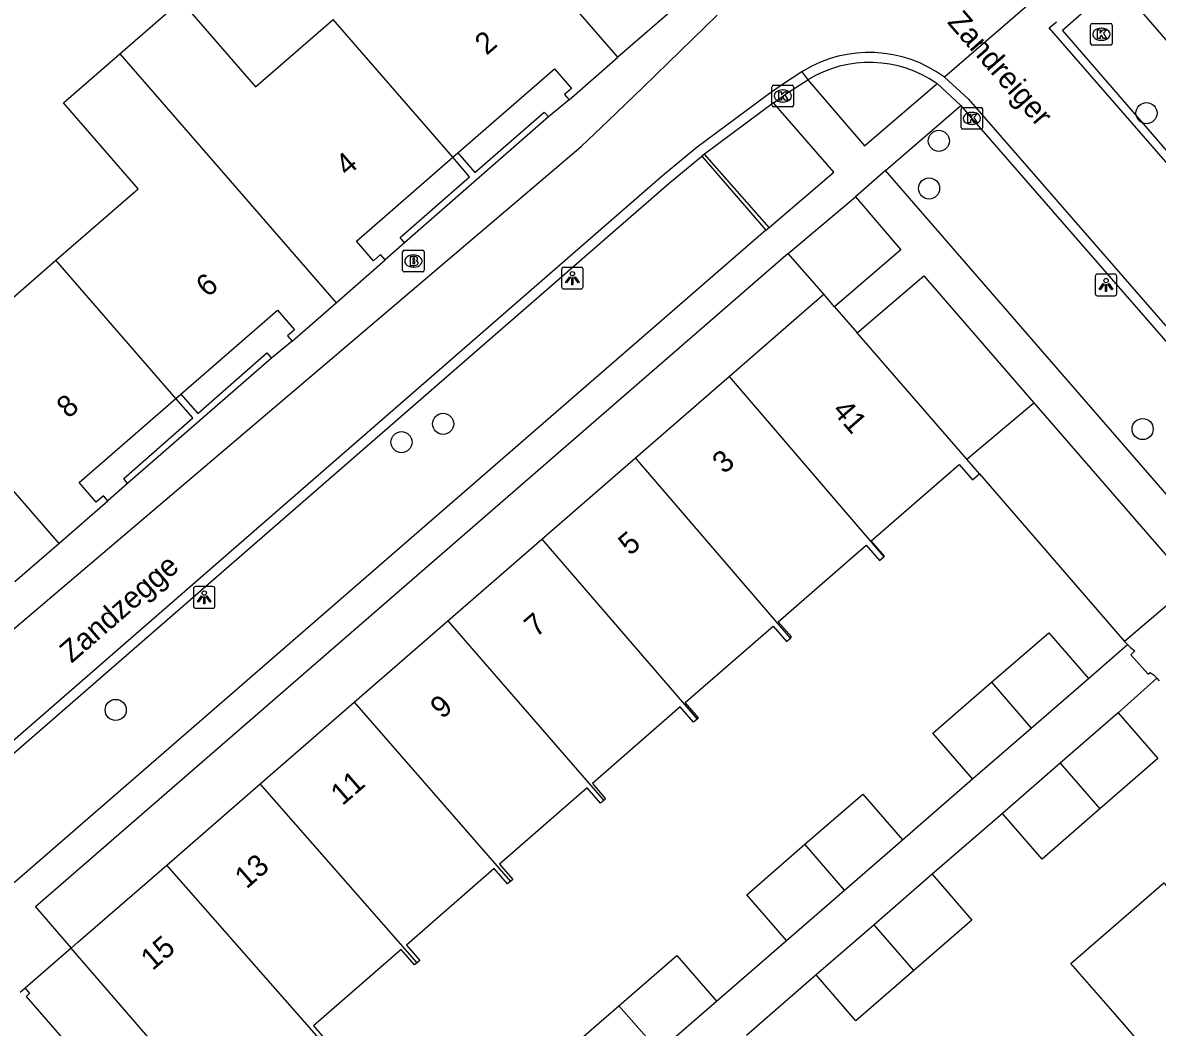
# Model space of a CAD drawing. Extents: x 155888 to 156864, y 383882 to 384671.
# Drawn here: x 156547.5 to 156600, y 384149.6 to 384196.1 of the extents above; entities that cross this region are included whole.
import ezdxf

# ---------------------------------------------------------------- set-up
doc = ezdxf.new("R2010")
doc.units = 0
for name, color, linetype in [('IMGEO_Boom', 7, 'Continuous'), ('IMGEO_Brandkraan', 7, 'Continuous'), ('IMGEO_Greppel_droge_sloot', 7, 'Continuous'), ('IMGEO_Groenvoorziening', 7, 'Continuous'), ('IMGEO_Haag', 7, 'Continuous'), ('IMGEO_Kolk', 7, 'Continuous'), ('IMGEO_Lichtpunt', 7, 'Continuous'), ('IMGEO_Muur', 7, 'Continuous'), ('IMGEO_Openbare_ruimte_label', 7, 'Continuous'), ('IMGEO_Pand', 7, 'Continuous'), ('IMGEO_Pand_nummerreeks', 7, 'Continuous'), ('IMGEO_Pand_overbouw', 7, 'Continuous'), ('IMGEO_Parkeervlak_open', 7, 'Continuous'), ('IMGEO_Rijbaan_lokaal_gesloten', 7, 'Continuous'), ('IMGEO_Rijbaan_lokaal_open', 7, 'Continuous'), ('IMGEO_Voetpad_open', 7, 'Continuous')]:
    doc.layers.add(name, color=color, linetype=linetype)

msp = doc.modelspace()

# ---------------------------------------------------------------- linework, layer by layer
at = {"layer": 'IMGEO_Boom'}
for centre in [(156599.534, 384191.9), (156589.919, 384190.617), (156589.469, 384188.415), (156566.97, 384177.522), (156599.355, 384177.278), (156565.045, 384176.673), (156551.813, 384164.282)]:
    msp.add_circle(centre, 0.489, dxfattribs=at)
at = {"layer": 'IMGEO_Brandkraan'}
for p, q in [((156565.092, 384184.626), (156565.092, 384185.478)), ((156565.167, 384185.552), (156566.019, 384185.552)), ((156566.093, 384185.478), (156566.093, 384184.626)), ((156565.58, 384185.332), (156565.605, 384185.332)), ((156566.019, 384184.552), (156565.167, 384184.552)), ((156565.603, 384184.772), (156565.578, 384184.772))]:
    msp.add_line(p, q, dxfattribs=at)
for points in [[(156565.092, 384184.626), (156565.092, 384185.478)], [(156565.167, 384185.552), (156566.019, 384185.552)], [(156566.093, 384185.478), (156566.093, 384184.626)], [(156565.44, 384185.252), (156565.44, 384184.852), (156565.653, 384184.852)], [(156565.671, 384185.252), (156565.44, 384185.252)], [(156565.619, 384185.171), (156565.565, 384185.171), (156565.565, 384185.095)], [(156565.565, 384185.095), (156565.618, 384185.095)], [(156565.627, 384185.019), (156565.565, 384185.019), (156565.565, 384184.938)], [(156565.565, 384184.938), (156565.627, 384184.938)], [(156566.019, 384184.552), (156565.167, 384184.552)]]:
    msp.add_lwpolyline(points, dxfattribs=at)
for centre, radius, start, end in [((156565.169, 384185.476), 0.0765, 91.552, 178.448), ((156565.169, 384185.476), 0.0765, 91.552, 178.448), ((156566.017, 384185.476), 0.0765, 1.552, 88.448), ((156566.017, 384185.476), 0.0765, 1.552, 88.448), ((156565.62, 384185.133), 0.0379, 267.8285, 90.9355), ((156565.628, 384184.978), 0.0404, 269.8759, 90.5077), ((156565.675, 384185.107), 0.145, 59.4692, 91.5367), ((156565.7, 384185.154), 0.0922, 285.5137, 58.1501), ((156565.705, 384184.962), 0.105, 301.3115, 78.989), ((156565.169, 384184.628), 0.0765, 181.552, 268.448), ((156565.169, 384184.628), 0.0765, 181.552, 268.448), ((156565.659, 384185.103), 0.251, 268.6676, 293.5347), ((156566.017, 384184.628), 0.0765, 271.552, 358.448), ((156566.017, 384184.628), 0.0765, 271.552, 358.448)]:
    msp.add_arc(centre, radius, start, end, dxfattribs=at)
for centre, major_axis, ratio, start_param, end_param in [((156565.579, 384185.052), (-0.387, 0.002), 0.722429, 4.712389, 7.853982), ((156565.604, 384185.052), (-0.39, 0.002), 0.717154, 1.570796, 4.712389)]:
    msp.add_ellipse(centre, major_axis=major_axis, ratio=ratio, start_param=start_param, end_param=end_param, dxfattribs=at)
at = {"layer": 'IMGEO_Greppel_droge_sloot'}
msp.add_lwpolyline([(156613.036, 384180.708), (156610.514, 384178.562), (156595.641, 384195.74), (156598.14, 384197.944), (156613.036, 384180.708)], dxfattribs=at)
at = {"layer": 'IMGEO_Groenvoorziening'}
for points in [[(156584.591, 384183.516), (156582.952, 384185.404)], [(156591.21, 384175.891), (156594.325, 384178.492)], [(156591.802, 384175.209), (156598.522, 384167.452)]]:
    msp.add_lwpolyline(points, dxfattribs=at)
at = {"layer": 'IMGEO_Haag'}
msp.add_lwpolyline([(156582.062, 384186.614), (156579.075, 384190.002)], dxfattribs=at)
at = {"layer": 'IMGEO_Kolk'}
for p, q in [((156596.944, 384195.123), (156596.944, 384195.975)), ((156597.019, 384196.049), (156597.871, 384196.049)), ((156597.945, 384195.975), (156597.945, 384195.123)), ((156597.432, 384195.829), (156597.457, 384195.829)), ((156597.871, 384195.049), (156597.019, 384195.049)), ((156597.455, 384195.269), (156597.43, 384195.269)), ((156582.196, 384192.267), (156582.196, 384193.119)), ((156582.271, 384193.193), (156583.123, 384193.193)), ((156582.684, 384192.973), (156582.709, 384192.973)), ((156583.197, 384193.119), (156583.197, 384192.267)), ((156582.707, 384192.413), (156582.682, 384192.413)), ((156583.123, 384192.193), (156582.271, 384192.193)), ((156590.948, 384191.23), (156590.948, 384192.082)), ((156591.023, 384192.156), (156591.875, 384192.156)), ((156591.436, 384191.936), (156591.461, 384191.936)), ((156591.949, 384192.082), (156591.949, 384191.23)), ((156591.459, 384191.376), (156591.434, 384191.376)), ((156591.875, 384191.156), (156591.023, 384191.156))]:
    msp.add_line(p, q, dxfattribs=at)
for points in [[(156596.944, 384195.123), (156596.944, 384195.975)], [(156597.019, 384196.049), (156597.871, 384196.049)], [(156597.945, 384195.975), (156597.945, 384195.123)], [(156597.265, 384195.749), (156597.388, 384195.749), (156597.388, 384195.598), (156597.518, 384195.749), (156597.682, 384195.749), (156597.536, 384195.598), (156597.689, 384195.349), (156597.537, 384195.349), (156597.452, 384195.513), (156597.388, 384195.446), (156597.388, 384195.349), (156597.265, 384195.349), (156597.265, 384195.749)], [(156597.871, 384195.049), (156597.019, 384195.049)], [(156582.196, 384192.267), (156582.196, 384193.119)], [(156582.271, 384193.193), (156583.123, 384193.193)], [(156582.517, 384192.893), (156582.64, 384192.893), (156582.64, 384192.742), (156582.77, 384192.893), (156582.934, 384192.893), (156582.788, 384192.742), (156582.941, 384192.493), (156582.789, 384192.493), (156582.704, 384192.657), (156582.64, 384192.59), (156582.64, 384192.493), (156582.517, 384192.493), (156582.517, 384192.893)], [(156583.197, 384193.119), (156583.197, 384192.267)], [(156583.123, 384192.193), (156582.271, 384192.193)], [(156590.948, 384191.23), (156590.948, 384192.082)], [(156591.023, 384192.156), (156591.875, 384192.156)], [(156591.269, 384191.856), (156591.392, 384191.856), (156591.392, 384191.705), (156591.522, 384191.856), (156591.686, 384191.856), (156591.54, 384191.705), (156591.693, 384191.456), (156591.541, 384191.456), (156591.456, 384191.62), (156591.392, 384191.553), (156591.392, 384191.456), (156591.269, 384191.456), (156591.269, 384191.856)], [(156591.949, 384192.082), (156591.949, 384191.23)], [(156591.875, 384191.156), (156591.023, 384191.156)]]:
    msp.add_lwpolyline(points, dxfattribs=at)
for centre, start, end in [((156597.021, 384195.973), 91.552, 178.448), ((156597.021, 384195.973), 91.552, 178.448), ((156597.869, 384195.973), 1.552, 88.448), ((156597.869, 384195.973), 1.552, 88.448), ((156597.021, 384195.125), 181.552, 268.448), ((156597.021, 384195.125), 181.552, 268.448), ((156597.869, 384195.125), 271.552, 358.448), ((156597.869, 384195.125), 271.552, 358.448), ((156582.273, 384193.117), 91.552, 178.448), ((156582.273, 384193.117), 91.552, 178.448), ((156583.121, 384193.117), 1.552, 88.448), ((156583.121, 384193.117), 1.552, 88.448), ((156582.273, 384192.269), 181.552, 268.448), ((156582.273, 384192.269), 181.552, 268.448), ((156583.121, 384192.269), 271.552, 358.448), ((156583.121, 384192.269), 271.552, 358.448), ((156591.025, 384192.08), 91.552, 178.448), ((156591.025, 384192.08), 91.552, 178.448), ((156591.873, 384192.08), 1.552, 88.448), ((156591.873, 384192.08), 1.552, 88.448), ((156591.025, 384191.232), 181.552, 268.448), ((156591.025, 384191.232), 181.552, 268.448), ((156591.873, 384191.232), 271.552, 358.448), ((156591.873, 384191.232), 271.552, 358.448)]:
    msp.add_arc(centre, 0.0765, start, end, dxfattribs=at)
for centre, major_axis, ratio, start_param, end_param in [((156597.431, 384195.549), (-0.387, 0.002), 0.722429, 4.712389, 7.853982), ((156597.456, 384195.549), (-0.39, 0.002), 0.717154, 1.570796, 4.712389), ((156582.683, 384192.693), (-0.387, 0.002), 0.722429, 4.712389, 7.853982), ((156582.708, 384192.693), (-0.39, 0.002), 0.717154, 1.570796, 4.712389), ((156591.435, 384191.656), (-0.387, 0.002), 0.722429, 4.712389, 7.853982), ((156591.46, 384191.656), (-0.39, 0.002), 0.717154, 1.570796, 4.712389)]:
    msp.add_ellipse(centre, major_axis=major_axis, ratio=ratio, start_param=start_param, end_param=end_param, dxfattribs=at)
at = {"layer": 'IMGEO_Lichtpunt'}
for p, q in [((156572.456, 384184.667), (156572.456, 384183.86)), ((156572.456, 384184.667), (156572.456, 384183.86)), ((156573.358, 384184.762), (156572.55, 384184.762)), ((156573.358, 384184.762), (156572.55, 384184.762)), ((156573.452, 384183.86), (156573.452, 384184.667)), ((156573.452, 384183.86), (156573.452, 384184.667)), ((156598.063, 384184.448), (156597.255, 384184.448)), ((156598.063, 384184.448), (156597.255, 384184.448)), ((156597.161, 384184.353), (156597.161, 384183.546)), ((156597.161, 384184.353), (156597.161, 384183.546)), ((156598.157, 384183.546), (156598.157, 384184.353)), ((156598.157, 384183.546), (156598.157, 384184.353)), ((156572.55, 384183.766), (156573.358, 384183.766)), ((156572.55, 384183.766), (156573.358, 384183.766)), ((156597.255, 384183.452), (156598.063, 384183.452)), ((156597.255, 384183.452), (156598.063, 384183.452)), ((156555.413, 384169.892), (156555.413, 384169.085)), ((156555.413, 384169.892), (156555.413, 384169.085)), ((156556.315, 384169.987), (156555.507, 384169.987)), ((156556.315, 384169.987), (156555.507, 384169.987)), ((156556.409, 384169.085), (156556.409, 384169.892)), ((156556.409, 384169.085), (156556.409, 384169.892)), ((156555.507, 384168.991), (156556.315, 384168.991)), ((156555.507, 384168.991), (156556.315, 384168.991))]:
    msp.add_line(p, q, dxfattribs=at)
for points in [[(156572.83, 384184.331), (156572.869, 384184.303), (156572.681, 384184.041), (156572.643, 384184.068), (156572.83, 384184.331)], [(156572.932, 384184.283), (156572.979, 384184.283), (156572.979, 384183.961), (156572.932, 384183.961), (156572.932, 384184.283)], [(156573.042, 384184.303), (156573.08, 384184.33), (156573.267, 384184.068), (156573.228, 384184.04), (156573.042, 384184.303)], [(156597.535, 384184.017), (156597.574, 384183.989), (156597.386, 384183.727), (156597.348, 384183.754), (156597.535, 384184.017)], [(156597.637, 384183.969), (156597.684, 384183.969), (156597.684, 384183.647), (156597.637, 384183.647), (156597.637, 384183.969)], [(156597.747, 384183.989), (156597.785, 384184.016), (156597.972, 384183.754), (156597.933, 384183.726), (156597.747, 384183.989)], [(156555.787, 384169.556), (156555.826, 384169.528), (156555.638, 384169.266), (156555.6, 384169.293), (156555.787, 384169.556)], [(156555.889, 384169.508), (156555.936, 384169.508), (156555.936, 384169.186), (156555.889, 384169.186), (156555.889, 384169.508)], [(156555.999, 384169.528), (156556.037, 384169.555), (156556.224, 384169.293), (156556.185, 384169.265), (156555.999, 384169.528)]]:
    msp.add_lwpolyline(points, dxfattribs=at)
for centre in [(156572.955, 384184.465), (156597.66, 384184.151), (156555.912, 384169.69)]:
    msp.add_circle(centre, 0.0994, dxfattribs=at)
for centre, start, end in [((156572.55, 384184.667), 90, 180), ((156572.55, 384184.667), 90, 180), ((156573.358, 384184.667), 0, 90), ((156573.358, 384184.667), 0, 90), ((156597.255, 384184.353), 90, 180), ((156597.255, 384184.353), 90, 180), ((156598.063, 384184.353), 0, 90), ((156598.063, 384184.353), 0, 90), ((156572.55, 384183.86), 180, 270), ((156572.55, 384183.86), 180, 270), ((156573.358, 384183.86), 270, 0), ((156573.358, 384183.86), 270, 360), ((156597.255, 384183.546), 180, 270), ((156597.255, 384183.546), 180, 270), ((156598.063, 384183.546), 270, 0), ((156598.063, 384183.546), 270, 360), ((156555.507, 384169.892), 90, 180), ((156555.507, 384169.892), 90, 180), ((156556.315, 384169.892), 0, 90), ((156556.315, 384169.892), 0, 90), ((156555.507, 384169.085), 180, 270), ((156555.507, 384169.085), 180, 270), ((156556.315, 384169.085), 270, 0), ((156556.315, 384169.085), 270, 360)]:
    msp.add_arc(centre, 0.0946, start, end, dxfattribs=at)
at = {"layer": 'IMGEO_Muur'}
for points in [[(156571.855, 384191.725), (156565.19, 384185.893)], [(156567.655, 384190.056), (156568.439, 384189.154), (156571.653, 384191.949), (156571.855, 384191.725)], [(156565.19, 384185.893), (156564.983, 384186.15), (156568.198, 384188.946), (156567.425, 384189.856)], [(156554.827, 384178.894), (156555.612, 384177.998), (156558.816, 384180.805), (156559.033, 384180.556)], [(156559.033, 384180.556), (156552.354, 384174.759)], [(156552.354, 384174.759), (156552.182, 384174.989), (156555.386, 384177.798), (156554.602, 384178.698)]]:
    msp.add_lwpolyline(points, dxfattribs=at)
at = {"layer": 'IMGEO_Pand'}
for points in [[(156575.059, 384194.49), (156572.112, 384197.892), (156572.194, 384197.965), (156571.619, 384198.615), (156571.527, 384198.529), (156565.208, 384205.827)], [(156552.005, 384194.647), (156554.825, 384197.096), (156558.284, 384193.113), (156561.882, 384196.238)], [(156567.425, 384189.856), (156561.882, 384196.238)], [(156549.048, 384185.093), (156552.853, 384188.397), (156549.394, 384192.38), (156552.005, 384194.647)], [(156552.005, 384194.647), (156562.013, 384183.126)], [(156572.806, 384192.517), (156575.059, 384194.49)], [(156567.655, 384190.056), (156572.134, 384193.946), (156572.921, 384193.04), (156572.596, 384192.759), (156572.806, 384192.517)], [(156564.287, 384185.106), (156564.068, 384185.353), (156563.744, 384185.071), (156562.957, 384185.976), (156567.425, 384189.856)], [(156567.425, 384189.856), (156567.655, 384190.056)], [(156539.171, 384183.502), (156541.987, 384185.948), (156545.446, 384181.965), (156549.048, 384185.093)], [(156554.602, 384178.698), (156549.048, 384185.093)], [(156562.013, 384183.126), (156564.287, 384185.106)], [(156539.171, 384183.502), (156549.173, 384171.986)], [(156580.211, 384179.713), (156584.274, 384183.241), (156584.591, 384183.516)], [(156585.092, 384182.938), (156584.591, 384183.516)], [(156559.975, 384181.351), (156562.013, 384183.126)], [(156585.092, 384182.938), (156586.143, 384181.728)], [(156554.827, 384178.894), (156559.303, 384182.781), (156560.09, 384181.875), (156559.765, 384181.593), (156559.975, 384181.351)], [(156591.21, 384175.891), (156586.143, 384181.728)], [(156575.882, 384175.953), (156580.211, 384179.713)], [(156580.211, 384179.713), (156587.376, 384171.369)], [(156551.448, 384173.959), (156551.244, 384174.192), (156550.912, 384173.904), (156550.125, 384174.81), (156554.602, 384178.698)], [(156554.602, 384178.698), (156554.827, 384178.894)], [(156571.536, 384172.18), (156575.882, 384175.953)], [(156583.049, 384167.608), (156575.882, 384175.953)], [(156587.376, 384171.369), (156587.409, 384171.398), (156586.791, 384172.106), (156590.86, 384175.642), (156591.48, 384174.929), (156591.802, 384175.209)], [(156591.802, 384175.209), (156591.21, 384175.891)], [(156549.173, 384171.986), (156551.448, 384173.959)], [(156547.149, 384170.23), (156549.173, 384171.986)], [(156567.191, 384168.406), (156571.536, 384172.18)], [(156571.536, 384172.18), (156578.725, 384163.849)], [(156583.049, 384167.608), (156583.105, 384167.657), (156582.487, 384168.365), (156586.556, 384171.901), (156587.173, 384171.192), (156587.376, 384171.369)], [(156562.846, 384164.634), (156567.191, 384168.406)], [(156567.191, 384168.406), (156574.404, 384160.094)], [(156578.725, 384163.849), (156578.8, 384163.914), (156578.183, 384164.624), (156582.252, 384168.16), (156582.869, 384167.451), (156583.049, 384167.608)], [(156592.363, 384165.561), (156595.009, 384167.856), (156596.844, 384165.741)], [(156591.481, 384161.089), (156589.646, 384163.204), (156592.363, 384165.561)], [(156592.363, 384165.561), (156594.187, 384163.437)], [(156594.187, 384163.437), (156596.844, 384165.741)], [(156558.5, 384160.86), (156562.846, 384164.634)], [(156562.846, 384164.634), (156570.088, 384156.342)], [(156578.725, 384163.849), (156578.565, 384163.71), (156577.948, 384164.419), (156573.879, 384160.883), (156574.495, 384160.173), (156574.404, 384160.094)], [(156598.226, 384164.148), (156595.544, 384161.82)], [(156598.226, 384164.148), (156600.061, 384162.033), (156597.378, 384159.704)], [(156591.481, 384161.089), (156594.187, 384163.437)], [(156595.544, 384161.82), (156592.864, 384159.494)], [(156595.544, 384161.82), (156597.378, 384159.704)], [(156554.174, 384157.103), (156558.5, 384160.86)], [(156565.766, 384152.585), (156558.5, 384160.86)], [(156574.404, 384160.094), (156574.261, 384159.969), (156573.644, 384160.678), (156569.575, 384157.142), (156570.191, 384156.432), (156570.088, 384156.342)], [(156583.716, 384158.065), (156586.396, 384160.389), (156588.233, 384158.271)], [(156597.378, 384159.704), (156594.699, 384157.379), (156592.864, 384159.494)], [(156585.548, 384155.942), (156588.233, 384158.271)], [(156582.862, 384153.612), (156581.025, 384155.73), (156583.716, 384158.065)], [(156585.548, 384155.942), (156583.716, 384158.065)], [(156549.746, 384153.257), (156550.063, 384153.533), (156554.174, 384157.103)], [(156561.441, 384148.826), (156554.174, 384157.103)], [(156570.088, 384156.342), (156569.957, 384156.228), (156569.34, 384156.937), (156565.271, 384153.401), (156565.887, 384152.691), (156565.766, 384152.585)], [(156589.617, 384156.676), (156586.927, 384154.341)], [(156589.617, 384156.676), (156591.455, 384154.558), (156588.766, 384152.224)], [(156599.829, 384148.182), (156598.187, 384150.072), (156596.034, 384152.551), (156600.336, 384156.287), (156602.489, 384153.808)], [(156582.862, 384153.612), (156585.548, 384155.942)], [(156586.927, 384154.341), (156584.247, 384152.015)], [(156588.766, 384152.224), (156586.927, 384154.341)], [(156556.961, 384144.933), (156555.775, 384146.301), (156549.746, 384153.257)], [(156565.766, 384152.585), (156565.653, 384152.487), (156565.036, 384153.196), (156560.967, 384149.66), (156561.583, 384148.95), (156561.441, 384148.826)], [(156575.112, 384150.59), (156577.797, 384152.919), (156579.629, 384150.807)], [(156588.766, 384152.224), (156586.085, 384149.897), (156584.247, 384152.015)], [(156547.618, 384151.401), (156547.396, 384151.209)], [(156547.618, 384151.401), (156547.827, 384151.16), (156547.661, 384151.015), (156553.498, 384144.317), (156554.683, 384142.957)], [(156576.951, 384148.484), (156579.629, 384150.807)], [(156574.273, 384146.161), (156572.441, 384148.273), (156575.112, 384150.59)], [(156575.112, 384150.59), (156576.951, 384148.484)]]:
    msp.add_lwpolyline(points, dxfattribs=at)
at = {"layer": 'IMGEO_Pand_overbouw'}
msp.add_lwpolyline([(156553.498, 384144.317), (156555.775, 384146.301), (156549.746, 384153.257), (156547.618, 384151.401), (156547.827, 384151.16), (156547.661, 384151.015)], close=True, dxfattribs=at)
at = {"layer": 'IMGEO_Parkeervlak_open'}
msp.add_lwpolyline([(156578.942, 384189.903), (156581.905, 384186.48)], dxfattribs=at)
at = {"layer": 'IMGEO_Rijbaan_lokaal_gesloten'}
for points in [[(156594.575, 384197.373), (156590.182, 384193.565)], [(156537.304, 384159.726), (156573.359, 384190.357), (156574.619, 384191.54), (156576.231, 384193.105), (156579.659, 384196.432)], [(156583.649, 384193.857), (156583.575, 384193.809)], [(156583.575, 384193.809), (156582.677, 384193.231), (156582.015, 384192.761), (156578.666, 384190.271), (156578.645, 384190.254), (156577.123, 384188.995), (156545.367, 384161.393), (156532.437, 384150.105)]]:
    msp.add_lwpolyline(points, dxfattribs=at)
msp.add_arc((156586.696, 384188.811), 5.895, 53.751, 121.1306, dxfattribs=at)
at = {"layer": 'IMGEO_Rijbaan_lokaal_open'}
for points in [[(156610.498, 384178.074), (156595.034, 384195.84), (156595.367, 384196.122)], [(156582.273, 384192.38), (156582.956, 384192.863), (156583.862, 384193.448)], [(156583.575, 384193.809), (156583.862, 384193.448)], [(156590.182, 384193.565), (156591.285, 384192.555), (156591.796, 384191.957), (156608.486, 384172.796), (156623.607, 384155.296), (156624.023, 384154.772)], [(156589.835, 384193.264), (156590.935, 384192.256)], [(156582.273, 384192.38), (156579.075, 384190.002)], [(156590.935, 384192.256), (156591.448, 384191.656), (156606.558, 384174.31)], [(156544.174, 384159.741), (156545.669, 384161.046), (156577.43, 384188.652), (156578.942, 384189.903)], [(156579.075, 384190.002), (156578.942, 384189.903)]]:
    msp.add_lwpolyline(points, dxfattribs=at)
msp.add_arc((156586.707, 384188.772), 5.474, 55.1522, 121.3189, dxfattribs=at)
at = {"layer": 'IMGEO_Voetpad_open'}
for points in [[(156578.123, 384197.159), (156575.059, 384194.49)], [(156583.862, 384193.448), (156586.477, 384190.391), (156589.835, 384193.264)], [(156572.806, 384192.517), (156571.855, 384191.725)], [(156582.062, 384186.614), (156585.065, 384189.172), (156582.273, 384192.38)], [(156587.452, 384189.241), (156590.935, 384192.256)], [(156587.452, 384189.241), (156586.062, 384188.034)], [(156606.558, 384174.31), (156603.026, 384171.298), (156587.452, 384189.241)], [(156582.952, 384185.404), (156586.062, 384188.034)], [(156586.062, 384188.034), (156588.166, 384185.571), (156585.092, 384182.938)], [(156581.905, 384186.48), (156547.129, 384156.298), (156545.487, 384158.211), (156544.174, 384159.741)], [(156581.905, 384186.48), (156582.062, 384186.614)], [(156565.19, 384185.893), (156564.287, 384185.106)], [(156582.952, 384185.404), (156548.094, 384155.162), (156549.746, 384153.257)], [(156586.143, 384181.728), (156589.228, 384184.373), (156594.325, 384178.492)], [(156559.975, 384181.351), (156559.033, 384180.556)], [(156594.325, 384178.492), (156601.611, 384170.086), (156598.522, 384167.452)], [(156552.354, 384174.759), (156551.448, 384173.959)], [(156596.844, 384165.741), (156598.66, 384167.314)], [(156598.522, 384167.452), (156598.66, 384167.314)], [(156598.66, 384167.314), (156598.796, 384167.178), (156598.994, 384167.01), (156598.813, 384166.833), (156599.609, 384165.937), (156599.709, 384166.018), (156599.885, 384165.889), (156600.009, 384165.751)], [(156600.009, 384165.751), (156598.226, 384164.148)], [(156600.009, 384165.751), (156600.116, 384165.632)], [(156588.233, 384158.271), (156591.481, 384161.089)], [(156592.864, 384159.494), (156589.617, 384156.676)], [(156579.629, 384150.807), (156582.862, 384153.612)], [(156549.746, 384153.257), (156547.618, 384151.401)], [(156584.247, 384152.015), (156581.015, 384149.21)]]:
    msp.add_lwpolyline(points, dxfattribs=at)

# ---------------------------------------------------------------- texts
at = {"layer": 'IMGEO_Openbare_ruimte_label'}
for s, rotation, p in [('Zandreiger', 310.9865, (156590.276, 384196.092)), ('Zandzegge', 40.9865, (156549.767, 384166.416))]:
    msp.add_text(s, height=1, rotation=rotation, dxfattribs=at).set_placement(p)
at = {"layer": 'IMGEO_Pand_nummerreeks'}
for s, rotation, p in [('2', 40.9669, (156568.983, 384194.547)), ('4', 40.9669, (156562.529, 384188.944)), ('6', 40.9669, (156556.073, 384183.338)), ('8', 40.9669, (156549.62, 384177.735)), ('41', 310.9605, (156584.943, 384178.108)), ('3', 40.9722, (156579.977, 384175.166)), ('5', 40.9722, (156575.625, 384171.387)), ('7', 40.9703, (156571.274, 384167.608)), ('9', 40.9703, (156566.921, 384163.828)), ('11', 40.9703, (156562.307, 384159.822)), ('13', 40.9703, (156557.869, 384155.968)), ('15', 40.9703, (156553.517, 384152.188))]:
    msp.add_text(s, height=1, rotation=rotation, dxfattribs=at).set_placement(p)

doc.saveas('drawing.dxf')
